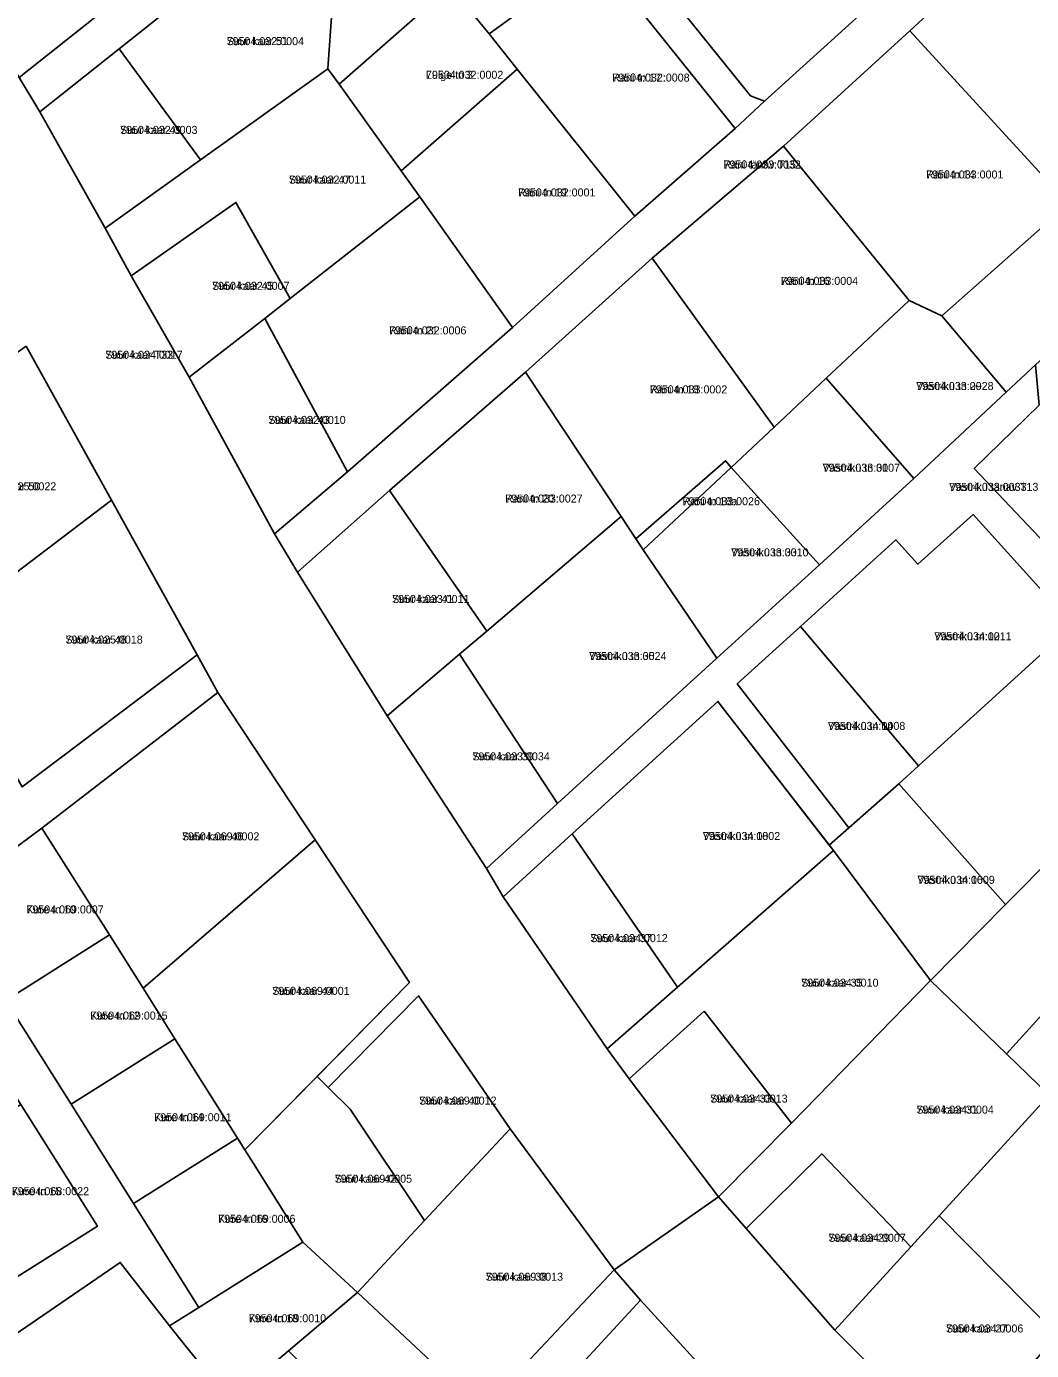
# Model space of a CAD drawing. Extents: x 643847 to 663718, y 6468443 to 6482775.
# Drawn here: x 658288.5 to 658477, y 6471992.7 to 6472240.8 of the extents above; entities that cross this region are included whole.
import ezdxf

# ---------------------------------------------------------------- set-up
doc = ezdxf.new("R2010")
doc.units = 0
for name, color, linetype in [('L_AADRESS', 7, 'Continuous'), ('PIIR', 7, 'Continuous'), ('TUNNUS', 7, 'Continuous')]:
    doc.layers.add(name, color=color, linetype=linetype)

msp = doc.modelspace()

# ---------------------------------------------------------------- linework, layer by layer
at = {"layer": 'PIIR'}
for points in [[(658324.3, 6472260.73), (658287.19, 6472231.24), (658255.18, 6472287.1), (658292.14, 6472314.34), (658310.38, 6472291.08), (658312.11, 6472278.46)], [(658462.1, 6472259.16), (658495.7, 6472289.84), (658501.31, 6472282.78), (658477.51, 6472261.56), (658473.85, 6472258.16), (658454.15, 6472239.98), (658430.48, 6472218.38), (658405.87, 6472197.38), (658382.1, 6472175.99), (658356.61, 6472153.84), (658339.37, 6472138.54), (658335.02, 6472145.71), (658348.72, 6472157.35), (658379.68, 6472184.39), (658402.61, 6472205.23), (658421.43, 6472221.69), (658426.89, 6472226.83), (658449.25, 6472247.11)], [(658426.89, 6472226.83), (658424.29, 6472227.79), (658400.02, 6472257.95), (658417.47, 6472271.38), (658423.8, 6472276.25), (658427.89, 6472271.89), (658449.25, 6472247.11)], [(658345.71, 6472242.62), (658333.8, 6472258.8), (658337.55, 6472261.43), (658353.8, 6472265.52), (658354.55, 6472264.61), (658367.99, 6472248.29), (658347.14, 6472229.97), (658345.02, 6472232.89)], [(658321.19, 6472215.82), (658305.91, 6472236.61), (658333.8, 6472258.8), (658345.71, 6472242.62), (658345.02, 6472232.89)], [(658473.85, 6472258.16), (658500.19, 6472228.97), (658500.11, 6472225.22), (658484.64, 6472206.47), (658483.9, 6472207.58), (658454.15, 6472239.98)], [(658402.61, 6472205.23), (658380.55, 6472232.78), (658375.29, 6472239.41), (658395.41, 6472254.09), (658421.43, 6472221.69)], [(658375.29, 6472239.41), (658380.55, 6472232.78), (658358.8, 6472213.74), (658347.14, 6472229.97), (658367.99, 6472248.29), (658371.48, 6472244.04)], [(658454.04, 6472189.46), (658430.48, 6472218.38), (658454.15, 6472239.98), (658483.9, 6472207.58), (658460.17, 6472186.56)], [(658291.01, 6472224.8), (658305.91, 6472236.61), (658321.19, 6472215.82), (658303.3, 6472203.01)], [(658303.3, 6472203.01), (658321.19, 6472215.82), (658345.02, 6472232.89), (658347.14, 6472229.97), (658358.8, 6472213.74), (658362.28, 6472208.85), (658337.98, 6472189.82), (658327.79, 6472207.82), (658308.14, 6472194.05)], [(658380.55, 6472232.78), (658402.61, 6472205.23), (658379.68, 6472184.39), (658362.28, 6472208.85), (658358.8, 6472213.74)], [(658430.48, 6472218.38), (658454.04, 6472189.46), (658438.47, 6472174.87), (658428.73, 6472165.68), (658405.87, 6472197.38)], [(658308.14, 6472194.05), (658327.79, 6472207.82), (658337.98, 6472189.82), (658333.2, 6472186.09), (658319.04, 6472175.08)], [(658348.72, 6472157.35), (658333.2, 6472186.09), (658337.98, 6472189.82), (658362.28, 6472208.85), (658379.68, 6472184.39)], [(658492.15, 6472190.71), (658477.72, 6472177.39), (658472.22, 6472172.3), (658460.17, 6472186.56), (658483.9, 6472207.58), (658484.64, 6472206.47), (658495.9, 6472194.17)], [(658405.87, 6472197.38), (658428.73, 6472165.68), (658420.68, 6472158.17), (658419.61, 6472159.43), (658402.76, 6472144.81), (658400, 6472148.98), (658382.1, 6472175.99)], [(658454.92, 6472156.09), (658438.47, 6472174.87), (658454.04, 6472189.46), (658460.17, 6472186.56), (658472.22, 6472172.3)], [(658466.22, 6472157.98), (658478.38, 6472169.82), (658477.72, 6472177.39), (658492.15, 6472190.71), (658511.35, 6472170.82), (658481.91, 6472141.41)], [(658319.04, 6472175.08), (658333.2, 6472186.09), (658348.72, 6472157.35), (658335.02, 6472145.71)], [(658304.45, 6472152.02), (658271.32, 6472126.85), (658263.79, 6472139.96), (658254.14, 6472156.79), (658288.46, 6472180.88)], [(658382.1, 6472175.99), (658400, 6472148.98), (658374.82, 6472127.5), (658356.61, 6472153.84)], [(658437.19, 6472139.92), (658420.68, 6472158.17), (658428.73, 6472165.68), (658438.47, 6472174.87), (658454.92, 6472156.09)], [(658419.61, 6472159.43), (658420.68, 6472158.17), (658404.13, 6472142.74), (658402.76, 6472144.81)], [(658417.98, 6472122.41), (658404.13, 6472142.74), (658420.68, 6472158.17), (658437.19, 6472139.92)], [(658320.52, 6472123.03), (658287.73, 6472098.27), (658276.26, 6472118.28), (658271.32, 6472126.85), (658304.45, 6472152.02)], [(658339.37, 6472138.54), (658356.61, 6472153.84), (658374.82, 6472127.5), (658369.72, 6472123.15), (658356.18, 6472111.6)], [(658388.09, 6472095.15), (658369.72, 6472123.15), (658374.82, 6472127.5), (658400, 6472148.98), (658404.13, 6472142.74), (658417.98, 6472122.41)], [(658451.55, 6472144.62), (658455.66, 6472140.04), (658466.05, 6472149.31), (658484.75, 6472128.6), (658455.79, 6472102.23), (658433.63, 6472128.35)], [(658433.63, 6472128.35), (658455.79, 6472102.23), (658452.09, 6472098.87), (658442.71, 6472090.61), (658421.79, 6472117.59)], [(658487.19, 6472126.08), (658504.19, 6472108.57), (658491.16, 6472095.44), (658472.1, 6472076.22), (658452.09, 6472098.87), (658455.79, 6472102.23), (658484.75, 6472128.6)], [(658374.78, 6472082.99), (658356.18, 6472111.6), (658369.72, 6472123.15), (658388.09, 6472095.15)], [(658342.65, 6472088.38), (658310.39, 6472060.55), (658304.11, 6472070.54), (658291.41, 6472090.56), (658324.4, 6472115.98)], [(658418.17, 6472114.3), (658439.83, 6472086.39), (658410.59, 6472060.75), (658390.86, 6472089.48)], [(658521.24, 6472091.45), (658508.32, 6472077.4), (658503.09, 6472082.27), (658472.25, 6472048.25), (658458.02, 6472062.02), (658472.1, 6472076.22), (658491.16, 6472095.44), (658504.19, 6472108.57)], [(658442.71, 6472090.61), (658452.09, 6472098.87), (658472.1, 6472076.22), (658458.02, 6472062.02), (658439.83, 6472086.39), (658439.04, 6472087.39)], [(658272.91, 6472076.89), (658291.41, 6472090.56), (658304.11, 6472070.54), (658284.64, 6472058.28)], [(658360.33, 6472061.6), (658329.46, 6472030.24), (658328.08, 6472032.45), (658316.36, 6472051.07), (658310.39, 6472060.55), (658342.65, 6472088.38)], [(658377.92, 6472077.71), (658390.86, 6472089.48), (658410.59, 6472060.75), (658397.43, 6472049.2)], [(658397.43, 6472049.2), (658410.59, 6472060.75), (658439.83, 6472086.39), (658458.02, 6472062.02), (658431.97, 6472035.29), (658415.56, 6472056.25), (658401.5, 6472043.54)], [(658497.89, 6472059.97), (658480.25, 6472040.51), (658472.25, 6472048.25), (658503.09, 6472082.27), (658508.32, 6472077.4), (658511.24, 6472074.68)], [(658296.89, 6472038.82), (658284.64, 6472058.28), (658304.11, 6472070.54), (658310.39, 6472060.55), (658316.36, 6472051.07)], [(658472.25, 6472048.25), (658480.25, 6472040.51), (658459.63, 6472017.87), (658454.33, 6472012.08), (658437.67, 6472029.54), (658423.46, 6472015.52), (658418.28, 6472021.46), (658431.97, 6472035.29), (658458.02, 6472062.02)], [(658379.22, 6472034.21), (658363.17, 6472017.02), (658349.24, 6472037.88), (658345.1, 6472041.95), (658362.03, 6472059.14)], [(658401.5, 6472043.54), (658415.56, 6472056.25), (658431.97, 6472035.29), (658418.28, 6472021.46)], [(658296.89, 6472038.82), (658316.36, 6472051.07), (658328.08, 6472032.45), (658308.61, 6472020.2)], [(658345.1, 6472041.95), (658349.24, 6472037.88), (658363.17, 6472017.02), (658350.57, 6472003.51), (658340.33, 6472012.98), (658331.07, 6472027.7), (658329.46, 6472030.24), (658343.01, 6472044.01)], [(658481.78, 6471995.53), (658459.63, 6472017.87), (658480.25, 6472040.51), (658502.37, 6472019.24)], [(658284.08, 6472004.75), (658269.69, 6472027.6), (658273.07, 6472029.73), (658287.46, 6472038.78), (658301.84, 6472015.94)], [(658379.22, 6472034.21), (658398.69, 6472007.8), (658374.03, 6471981.52), (658370.39, 6471984.94), (658350.57, 6472003.51), (658363.17, 6472017.02)], [(658308.61, 6472020.2), (658328.08, 6472032.45), (658329.46, 6472030.24), (658331.07, 6472027.7), (658340.33, 6472012.98), (658320.86, 6472000.73)], [(658423.46, 6472015.52), (658437.67, 6472029.54), (658454.33, 6472012.08), (658440.06, 6471996.47)], [(658440.06, 6471996.47), (658454.33, 6472012.08), (658459.63, 6472017.87), (658481.78, 6471995.53), (658462.76, 6471973.64)], [(658320.86, 6472000.73), (658340.33, 6472012.98), (658350.57, 6472003.51), (658337.64, 6471992.59), (658326.2, 6471982.92), (658323.4, 6471987.19), (658315.36, 6471997.27)], [(658277.4, 6471989.53), (658306.11, 6472009.17), (658315.36, 6471997.27), (658323.4, 6471987.19), (658299.95, 6471970.14), (658295.95, 6471967.23)], [(658403.66, 6472002.11), (658372.1, 6471967.86), (658364.62, 6471958.97), (658329.23, 6471922.68), (658323.57, 6471928.79), (658347.76, 6471953.61), (658361.56, 6471968.19), (658374.03, 6471981.52), (658398.69, 6472007.8)], [(658374.03, 6471981.52), (658361.56, 6471968.19), (658358.08, 6471971.8), (658337.64, 6471992.59), (658350.57, 6472003.51), (658370.39, 6471984.94)], [(658419.02, 6471985.3), (658399.22, 6471962.89), (658396.25, 6471966.11), (658381.99, 6471954.02), (658373.24, 6471964.3), (658372.1, 6471967.86), (658403.66, 6472002.11)]]:
    msp.add_lwpolyline(points, close=True, dxfattribs=at)
for points in [[(658333.8, 6472258.8), (658305.91, 6472236.61), (658291.01, 6472224.8), (658287.19, 6472231.24), (658324.3, 6472260.73)], [(658400.02, 6472257.95), (658424.29, 6472227.79), (658426.89, 6472226.83), (658421.43, 6472221.69), (658395.41, 6472254.09), (658375.29, 6472239.41), (658371.48, 6472244.04)], [(658287.19, 6472231.24), (658291.01, 6472224.8), (658303.3, 6472203.01), (658308.14, 6472194.05), (658319.04, 6472175.08), (658335.02, 6472145.71), (658339.37, 6472138.54), (658356.18, 6472111.6), (658374.78, 6472082.99), (658377.92, 6472077.71), (658397.43, 6472049.2), (658401.5, 6472043.54), (658418.28, 6472021.46), (658398.69, 6472007.8), (658379.22, 6472034.21), (658362.03, 6472059.14), (658345.1, 6472041.95), (658343.01, 6472044.01), (658360.33, 6472061.6), (658342.65, 6472088.38), (658324.4, 6472115.98), (658320.52, 6472123.03), (658304.45, 6472152.02), (658288.46, 6472180.88)], [(658484.75, 6472128.6), (658466.05, 6472149.31), (658455.66, 6472140.04), (658451.55, 6472144.62), (658433.63, 6472128.35), (658421.79, 6472117.59), (658442.71, 6472090.61), (658439.04, 6472087.39), (658418.17, 6472114.3), (658390.86, 6472089.48), (658377.92, 6472077.71), (658374.78, 6472082.99), (658388.09, 6472095.15), (658417.98, 6472122.41), (658437.19, 6472139.92), (658454.92, 6472156.09), (658472.22, 6472172.3), (658477.72, 6472177.39)], [(658478.38, 6472169.82), (658466.22, 6472157.98), (658481.91, 6472141.41)], [(658287.73, 6472098.27), (658320.52, 6472123.03), (658324.4, 6472115.98), (658291.41, 6472090.56), (658272.91, 6472076.89)], [(658246.85, 6471981.3), (658265.46, 6471993.03), (658284.08, 6472004.75), (658301.84, 6472015.94), (658287.46, 6472038.78), (658267.37, 6472070.53), (658264.68, 6472070.81), (658272.91, 6472076.89), (658284.64, 6472058.28), (658296.89, 6472038.82), (658308.61, 6472020.2), (658320.86, 6472000.73), (658315.36, 6471997.27), (658306.11, 6472009.17), (658277.4, 6471989.53)], [(658481.84, 6471927.64), (658467.34, 6471938.7), (658458.25, 6471946), (658454.35, 6471949.67), (658431.94, 6471971.31), (658419.02, 6471985.3), (658403.66, 6472002.11), (658398.69, 6472007.8), (658418.28, 6472021.46), (658423.46, 6472015.52), (658440.06, 6471996.47), (658462.76, 6471973.64), (658470.14, 6471967.41), (658486.78, 6471953.07)]]:
    msp.add_lwpolyline(points, dxfattribs=at)

# ---------------------------------------------------------------- texts
at = {"layer": 'L_AADRESS'}
for s, p in [('Suur kaar 51', (658326.06, 6472237.31)), ('Luige tn 3', (658363.43, 6472231.01)), ('Räni tn 17', (658398.36, 6472230.48)), ('Suur kaar 49', (658306.1, 6472220.68)), ('Räni tänav T15', (658419.21, 6472214.19)), ('Suur kaar 47', (658337.73, 6472211.36)), ('Räni tn 14', (658457.19, 6472212.32)), ('Räni tn 19', (658380.7, 6472208.95)), ('Suur kaar 45', (658323.35, 6472191.45)), ('Räni tn 16', (658429.95, 6472192.38)), ('Räni tn 21', (658356.51, 6472183.1)), ('Suur kaar T33', (658303.32, 6472178.53)), ('Västriku tn 29', (658455.34, 6472172.67)), ('Räni tn 18', (658405.41, 6472172.04)), ('Suur kaar 43', (658333.88, 6472166.32)), ('Västriku tn 31', (658437.8, 6472157.36)), ('Suur kaar 50', (658279.62, 6472153.87)), ('Västriku tänav T13', (658461.52, 6472153.77)), ('Räni tn 20', (658378.3, 6472151.58)), ('Räni tn 18a', (658411.54, 6472151.08)), ('Västriku tn 33', (658420.66, 6472141.5)), ('Suur kaar 41', (658357.09, 6472132.76)), ('Västriku tn 12', (658458.73, 6472125.77)), ('Suur kaar 48', (658295.83, 6472125.15)), ('Västriku tn 35', (658394.02, 6472122.07)), ('Västriku tn 14', (658438.79, 6472108.97)), ('Suur kaar 39', (658372.14, 6472103.26)), ('Västriku tn 18', (658415.34, 6472088.33)), ('Suur kaar 46', (658317.69, 6472088.27)), ('Västriku tn 16', (658455.57, 6472080.12)), ('Kure tn 10', (658288.51, 6472074.57)), ('Suur kaar 37', (658394.26, 6472069.19)), ('Suur kaar 44', (658334.62, 6472059.31)), ('Suur kaar 35', (658433.78, 6472060.84)), ('Kure tn 12', (658300.5, 6472054.68)), ('Suur kaar 40', (658362.16, 6472038.74)), ('Suur kaar 33', (658416.73, 6472039.12)), ('Suur kaar 31', (658455.39, 6472037.05)), ('Kure tn 14', (658312.48, 6472035.63)), ('Suur kaar 42', (658346.32, 6472024.1)), ('Kure tn 15', (658285.77, 6472021.76)), ('Kure tn 16', (658324.47, 6472016.59)), ('Suur kaar 29', (658438.89, 6472013.03)), ('Suur kaar 38', (658374.63, 6472005.73)), ('Kure tn 18', (658330.21, 6471997.95)), ('Suur kaar 27', (658460.92, 6471996.03))]:
    msp.add_text(s, height=1.5, dxfattribs=at).set_placement(p)
at = {"layer": 'TUNNUS'}
for s, p in [('79504:032:0004', (658326.06, 6472237.31)), ('79504:032:0002', (658363.43, 6472231.01)), ('79504:032:0008', (658398.36, 6472230.48)), ('79504:032:0003', (658306.1, 6472220.68)), ('79504:033:0032', (658419.21, 6472214.19)), ('79504:032:0011', (658337.73, 6472211.36)), ('79504:033:0001', (658457.19, 6472212.32)), ('79504:032:0001', (658380.7, 6472208.95)), ('79504:032:0007', (658323.35, 6472191.45)), ('79504:033:0004', (658429.95, 6472192.38)), ('79504:032:0006', (658356.51, 6472183.1)), ('79504:034:0017', (658303.32, 6472178.53)), ('79504:033:0002', (658405.41, 6472172.04)), ('79504:033:0028', (658455.34, 6472172.67)), ('79504:032:0010', (658333.88, 6472166.32)), ('79504:033:0007', (658437.8, 6472157.36)), ('79504:025:0022', (658279.62, 6472153.87)), ('79504:033:0033', (658461.52, 6472153.77)), ('79504:033:0027', (658378.3, 6472151.58)), ('79504:033:0026', (658411.54, 6472151.08)), ('79504:033:0010', (658420.66, 6472141.5)), ('79504:033:0011', (658357.09, 6472132.76)), ('79504:034:0011', (658458.73, 6472125.77)), ('79504:025:0018', (658295.83, 6472125.15)), ('79504:033:0024', (658394.02, 6472122.07)), ('79504:034:0008', (658438.79, 6472108.97)), ('79504:033:0034', (658372.14, 6472103.26)), ('79504:069:0002', (658317.69, 6472088.27)), ('79504:034:0002', (658415.34, 6472088.33)), ('79504:034:0009', (658455.57, 6472080.12)), ('79504:069:0007', (658288.51, 6472074.57)), ('79504:034:0012', (658394.26, 6472069.19)), ('79504:069:0001', (658334.62, 6472059.31)), ('79504:034:0010', (658433.78, 6472060.84)), ('79504:069:0015', (658300.5, 6472054.68)), ('79504:069:0012', (658362.16, 6472038.74)), ('79504:034:0013', (658416.73, 6472039.12)), ('79504:034:0004', (658455.39, 6472037.05)), ('79504:069:0011', (658312.48, 6472035.63)), ('79504:069:0005', (658346.32, 6472024.1)), ('79504:068:0022', (658285.77, 6472021.76)), ('79504:069:0006', (658324.47, 6472016.59)), ('79504:034:0007', (658438.89, 6472013.03)), ('79504:069:0013', (658374.63, 6472005.73)), ('79504:069:0010', (658330.21, 6471997.95)), ('79504:034:0006', (658460.92, 6471996.03))]:
    msp.add_text(s, height=1.5, dxfattribs=at).set_placement(p)

doc.saveas('drawing.dxf')
